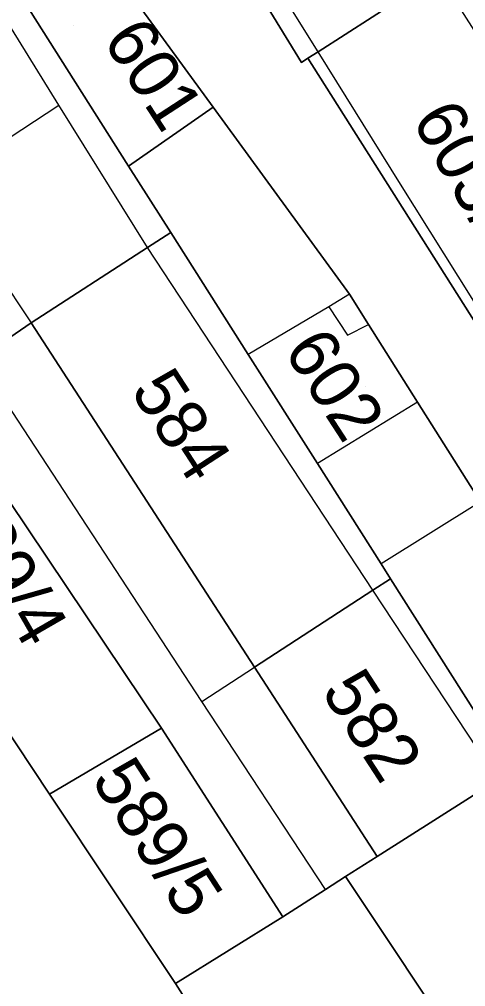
# Model space of a CAD drawing. Extents: x -263943 to -261149, y -1236934 to -1230686.
# Drawn here: x -262636.48 to -262618.87, y -1235464.18 to -1235426.02 of the extents above; entities that cross this region are included whole.
import ezdxf

# ---------------------------------------------------------------- set-up
doc = ezdxf.new("R2010")
doc.units = 0
for name, color, linetype in [('body_kn', 7, 'Continuous'), ('kladpar_druhypozemkov', 7, 'Continuous'), ('kladpar_hranice', 7, 'Continuous'), ('kladpar_parcelnecisla', 7, 'Continuous'), ('kladpar_plochy', 7, 'Continuous'), ('zappar_hrandruhpozemk', 7, 'Continuous')]:
    doc.layers.add(name, color=color, linetype=linetype)

msp = doc.modelspace()

# ---------------------------------------------------------------- linework, layer by layer
at = {"layer": 'body_kn'}
for p, q in [((-262625.1, -1235427.56), (-262625.1, -1235427.56)), ((-262625.1, -1235427.56), (-262625.1, -1235427.56)), ((-262624.69, -1235427.3), (-262624.69, -1235427.3)), ((-262624.69, -1235427.3), (-262624.69, -1235427.3)), ((-262625.35, -1235427.73), (-262625.35, -1235427.73)), ((-262634.92, -1235429.41), (-262634.92, -1235429.41)), ((-262634.92, -1235429.41), (-262634.92, -1235429.41)), ((-262628.83, -1235429.49), (-262628.83, -1235429.49)), ((-262632.17, -1235431.81), (-262632.17, -1235431.81)), ((-262621.44, -1235432.52), (-262621.44, -1235432.52)), ((-262630.51, -1235434.43), (-262630.51, -1235434.43)), ((-262631.43, -1235435.03), (-262631.43, -1235435.03)), ((-262631.43, -1235435.03), (-262631.43, -1235435.03)), ((-262623.46, -1235436.87), (-262623.46, -1235436.87)), ((-262623.46, -1235436.87), (-262623.46, -1235436.87)), ((-262624.27, -1235437.36), (-262624.27, -1235437.36)), ((-262636.01, -1235438), (-262636.01, -1235438)), ((-262636.01, -1235438), (-262636.01, -1235438)), ((-262622.71, -1235438.06), (-262622.71, -1235438.06)), ((-262623.54, -1235438.48), (-262623.54, -1235438.48)), ((-262627.45, -1235439.25), (-262627.45, -1235439.25)), ((-262620.77, -1235441.13), (-262620.77, -1235441.13)), ((-262620.77, -1235441.13), (-262620.77, -1235441.13)), ((-262624.72, -1235443.55), (-262624.72, -1235443.55)), ((-262622.21, -1235447.5), (-262622.21, -1235447.5)), ((-262621.84, -1235448.09), (-262621.84, -1235448.09)), ((-262622.53, -1235448.54), (-262622.53, -1235448.54)), ((-262622.53, -1235448.54), (-262622.53, -1235448.54)), ((-262627.21, -1235451.58), (-262627.21, -1235451.58)), ((-262629.28, -1235452.93), (-262629.28, -1235452.93)), ((-262629.28, -1235452.93), (-262629.28, -1235452.93)), ((-262630.87, -1235453.99), (-262630.87, -1235453.99)), ((-262630.87, -1235453.99), (-262630.87, -1235453.99)), ((-262635.29, -1235456.59), (-262635.29, -1235456.59)), ((-262622.37, -1235459.05), (-262622.37, -1235459.05)), ((-262623.62, -1235459.84), (-262623.62, -1235459.84)), ((-262624.41, -1235460.35), (-262624.41, -1235460.35)), ((-262624.41, -1235460.35), (-262624.41, -1235460.35)), ((-262626.09, -1235461.43), (-262626.09, -1235461.43)), ((-262630.32, -1235464.06), (-262630.32, -1235464.06))]:
    msp.add_line(p, q, dxfattribs=at)
at = {"layer": 'kladpar_druhypozemkov'}
for p, q in [((-262634.33, -1235426.28), (-262634.33, -1235426.28)), ((-262622.81, -1235440.51), (-262622.81, -1235440.51)), ((-262629.64, -1235441.26), (-262629.64, -1235441.26)), ((-262621.9, -1235453.07), (-262621.9, -1235453.07)), ((-262629.83, -1235458.59), (-262629.83, -1235458.59))]:
    msp.add_line(p, q, dxfattribs=at)
at = {"layer": 'kladpar_hranice'}
for points in [[(-262620.43, -1235424.56), (-262624.69, -1235427.3), (-262625.1, -1235427.56), (-262625.35, -1235427.73), (-262629.02, -1235421.73), (-262628.41, -1235421.34), (-262631.9, -1235415.74), (-262627.63, -1235413.08), (-262627.16, -1235412.79), (-262626, -1235414.63), (-262624.3, -1235417.32), (-262623.67, -1235418.32), (-262619.94, -1235424.25), (-262620.43, -1235424.56)], [(-262636.01, -1235438), (-262627.21, -1235451.58), (-262622.37, -1235459.05), (-262623.62, -1235459.84), (-262624.41, -1235460.35), (-262626.09, -1235461.43), (-262630.87, -1235453.99), (-262639.9, -1235440.54), (-262646.44, -1235430.9), (-262647.42, -1235429.46), (-262649.53, -1235426.34), (-262654.15, -1235418.49)], [(-262636.11, -1235425.61), (-262632.17, -1235431.81), (-262630.51, -1235434.43), (-262631.43, -1235435.03), (-262636.01, -1235438), (-262636.85, -1235438.57), (-262640.83, -1235432.46), (-262646.14, -1235424.3), (-262645.46, -1235423.87), (-262640.3, -1235420.73), (-262639.54, -1235420.22), (-262639.28, -1235420.62), (-262637.1, -1235424.06), (-262636.11, -1235425.61)], [(-262629.02, -1235421.73), (-262625.35, -1235427.73), (-262625.1, -1235427.56)], [(-262633, -1235423.77), (-262628.83, -1235429.49), (-262632.17, -1235431.81), (-262636.11, -1235425.61), (-262633, -1235423.77)], [(-262618.29, -1235445.06), (-262620.77, -1235441.13), (-262622.71, -1235438.06), (-262623.46, -1235436.87), (-262628.83, -1235429.49), (-262633, -1235423.77)], [(-262646.14, -1235424.3), (-262640.83, -1235432.46), (-262636.85, -1235438.57), (-262636.01, -1235438)], [(-262616.32, -1235441.43), (-262625.1, -1235427.56), (-262624.69, -1235427.3), (-262620.43, -1235424.56), (-262619.94, -1235424.25), (-262616.95, -1235428.96), (-262616.65, -1235429.43), (-262614.66, -1235432.56), (-262611.08, -1235438.2), (-262615.99, -1235441.26), (-262616.32, -1235441.43)], [(-262625.1, -1235427.56), (-262616.32, -1235441.43)], [(-262618.29, -1235445.06), (-262612.04, -1235454.96), (-262615.93, -1235457.43), (-262617.04, -1235455.65), (-262621.84, -1235448.09), (-262622.21, -1235447.5), (-262624.72, -1235443.55), (-262627.45, -1235439.25), (-262630.51, -1235434.43), (-262632.17, -1235431.81), (-262628.83, -1235429.49), (-262623.46, -1235436.87), (-262622.71, -1235438.06), (-262620.77, -1235441.13), (-262618.29, -1235445.06)], [(-262622.53, -1235448.54), (-262627.21, -1235451.58), (-262636.01, -1235438), (-262631.43, -1235435.03), (-262630.51, -1235434.43), (-262627.45, -1235439.25), (-262624.72, -1235443.55), (-262622.21, -1235447.5), (-262621.84, -1235448.09), (-262622.53, -1235448.54)], [(-262640.12, -1235448.92), (-262641.92, -1235445.88), (-262643.62, -1235443.01), (-262639.9, -1235440.54), (-262630.87, -1235453.99), (-262635.29, -1235456.59), (-262637.91, -1235452.65), (-262640.12, -1235448.92)], [(-262617.61, -1235456.02), (-262622.37, -1235459.05), (-262627.21, -1235451.58), (-262622.53, -1235448.54), (-262621.84, -1235448.09), (-262617.04, -1235455.65), (-262617.61, -1235456.02)], [(-262623.16, -1235475.31), (-262619.84, -1235480.29), (-262625.58, -1235487.16), (-262631.24, -1235491.49), (-262633.09, -1235488.74), (-262638.06, -1235481.35), (-262646.16, -1235469.01), (-262651.45, -1235461.06), (-262646.63, -1235458.08), (-262643.58, -1235456.22), (-262637.91, -1235452.65), (-262635.29, -1235456.59), (-262630.32, -1235464.06), (-262623.16, -1235475.31)], [(-262630.87, -1235453.99), (-262626.09, -1235461.43), (-262630.32, -1235464.06), (-262635.29, -1235456.59), (-262630.87, -1235453.99)], [(-262587.55, -1235511.19), (-262589.17, -1235511.95), (-262589.39, -1235511.61), (-262609.32, -1235481.29), (-262623.62, -1235459.84), (-262622.37, -1235459.05), (-262617.61, -1235456.02), (-262617.04, -1235455.65), (-262615.93, -1235457.43), (-262611.93, -1235463.77), (-262603.06, -1235477.63), (-262581.85, -1235508.5), (-262574.17, -1235520.91), (-262579.53, -1235523.52), (-262587.55, -1235511.19)], [(-262624.41, -1235460.35), (-262623.62, -1235459.84), (-262609.32, -1235481.29), (-262589.39, -1235511.61), (-262596.25, -1235515.41), (-262600.46, -1235508.52), (-262605.62, -1235500.09), (-262619.84, -1235480.29), (-262623.16, -1235475.31), (-262630.32, -1235464.06), (-262626.09, -1235461.43), (-262624.41, -1235460.35)]]:
    msp.add_lwpolyline(points, dxfattribs=at)
at = {"layer": 'kladpar_plochy'}
for points in [[(-262620.43, -1235424.56), (-262624.69, -1235427.3), (-262625.1, -1235427.56), (-262625.35, -1235427.73), (-262629.02, -1235421.73), (-262628.41, -1235421.34), (-262631.9, -1235415.74), (-262627.63, -1235413.08), (-262627.16, -1235412.79), (-262626, -1235414.63), (-262624.3, -1235417.32), (-262623.67, -1235418.32), (-262619.94, -1235424.25)], [(-262636.11, -1235425.61), (-262632.17, -1235431.81), (-262630.51, -1235434.43), (-262631.43, -1235435.03), (-262636.01, -1235438), (-262636.85, -1235438.57), (-262640.83, -1235432.46), (-262646.14, -1235424.3), (-262645.46, -1235423.87), (-262640.3, -1235420.73), (-262639.54, -1235420.22), (-262639.28, -1235420.62), (-262637.1, -1235424.06)], [(-262633, -1235423.77), (-262628.83, -1235429.49), (-262632.17, -1235431.81), (-262636.11, -1235425.61)], [(-262616.32, -1235441.43), (-262625.1, -1235427.56), (-262624.69, -1235427.3), (-262620.43, -1235424.56), (-262619.94, -1235424.25), (-262616.95, -1235428.96), (-262616.65, -1235429.43), (-262614.66, -1235432.56), (-262611.08, -1235438.2), (-262615.99, -1235441.26)], [(-262618.29, -1235445.06), (-262612.04, -1235454.96), (-262615.93, -1235457.43), (-262617.04, -1235455.65), (-262621.84, -1235448.09), (-262622.21, -1235447.5), (-262624.72, -1235443.55), (-262627.45, -1235439.25), (-262630.51, -1235434.43), (-262632.17, -1235431.81), (-262628.83, -1235429.49), (-262623.46, -1235436.87), (-262622.71, -1235438.06), (-262620.77, -1235441.13)], [(-262622.53, -1235448.54), (-262627.21, -1235451.58), (-262636.01, -1235438), (-262631.43, -1235435.03), (-262630.51, -1235434.43), (-262627.45, -1235439.25), (-262624.72, -1235443.55), (-262622.21, -1235447.5), (-262621.84, -1235448.09)], [(-262640.12, -1235448.92), (-262641.92, -1235445.88), (-262643.62, -1235443.01), (-262639.9, -1235440.54), (-262630.87, -1235453.99), (-262635.29, -1235456.59), (-262637.91, -1235452.65)], [(-262617.61, -1235456.02), (-262622.37, -1235459.05), (-262627.21, -1235451.58), (-262622.53, -1235448.54), (-262621.84, -1235448.09), (-262617.04, -1235455.65)], [(-262623.16, -1235475.31), (-262619.84, -1235480.29), (-262625.58, -1235487.16), (-262631.24, -1235491.49), (-262633.09, -1235488.74), (-262638.06, -1235481.35), (-262646.16, -1235469.01), (-262651.45, -1235461.06), (-262646.63, -1235458.08), (-262643.58, -1235456.22), (-262637.91, -1235452.65), (-262635.29, -1235456.59), (-262630.32, -1235464.06)], [(-262630.87, -1235453.99), (-262626.09, -1235461.43), (-262630.32, -1235464.06), (-262635.29, -1235456.59)], [(-262587.55, -1235511.19), (-262589.17, -1235511.95), (-262589.39, -1235511.61), (-262609.32, -1235481.29), (-262623.62, -1235459.84), (-262622.37, -1235459.05), (-262617.61, -1235456.02), (-262617.04, -1235455.65), (-262615.93, -1235457.43), (-262611.93, -1235463.77), (-262603.06, -1235477.63), (-262581.85, -1235508.5), (-262574.17, -1235520.91), (-262579.53, -1235523.52)], [(-262624.41, -1235460.35), (-262623.62, -1235459.84), (-262609.32, -1235481.29), (-262589.39, -1235511.61), (-262596.25, -1235515.41), (-262600.46, -1235508.52), (-262605.62, -1235500.09), (-262619.84, -1235480.29), (-262623.16, -1235475.31), (-262630.32, -1235464.06), (-262626.09, -1235461.43)]]:
    msp.add_lwpolyline(points, close=True, dxfattribs=at)
for points in [[(-262646.14, -1235424.3), (-262640.83, -1235432.46), (-262636.85, -1235438.57), (-262636.01, -1235438), (-262627.21, -1235451.58), (-262622.37, -1235459.05), (-262623.62, -1235459.84), (-262624.41, -1235460.35), (-262626.09, -1235461.43), (-262630.87, -1235453.99), (-262639.9, -1235440.54), (-262646.44, -1235430.9), (-262647.42, -1235429.46), (-262649.53, -1235426.34), (-262654.15, -1235418.49)], [(-262629.02, -1235421.73), (-262625.35, -1235427.73), (-262625.1, -1235427.56), (-262616.32, -1235441.43)], [(-262618.29, -1235445.06), (-262620.77, -1235441.13), (-262622.71, -1235438.06), (-262623.46, -1235436.87), (-262628.83, -1235429.49), (-262633, -1235423.77)]]:
    msp.add_lwpolyline(points, dxfattribs=at)
at = {"layer": 'zappar_hrandruhpozemk'}
for p, q in [((-262634.92, -1235429.41), (-262640.3, -1235420.73)), ((-262624.69, -1235427.3), (-262628.41, -1235421.34)), ((-262621.44, -1235432.52), (-262624.69, -1235427.3)), ((-262639.67, -1235432.53), (-262634.92, -1235429.41)), ((-262631.43, -1235435.03), (-262634.92, -1235429.41)), ((-262639.67, -1235432.53), (-262636.01, -1235438)), ((-262615.99, -1235441.26), (-262621.44, -1235432.52)), ((-262622.53, -1235448.54), (-262631.43, -1235435.03)), ((-262623.46, -1235436.87), (-262624.27, -1235437.36)), ((-262624.27, -1235437.36), (-262627.45, -1235439.25)), ((-262624.27, -1235437.36), (-262623.54, -1235438.48)), ((-262623.54, -1235438.48), (-262622.71, -1235438.06)), ((-262620.77, -1235441.13), (-262624.72, -1235443.55)), ((-262618.29, -1235445.06), (-262622.21, -1235447.5)), ((-262617.61, -1235456.02), (-262622.53, -1235448.54)), ((-262629.28, -1235452.93), (-262627.21, -1235451.58))]:
    msp.add_line(p, q, dxfattribs=at)
msp.add_lwpolyline([(-262624.41, -1235460.35), (-262629.28, -1235452.93), (-262638.12, -1235439.44)], dxfattribs=at)

# ---------------------------------------------------------------- texts
at = {"layer": 'kladpar_parcelnecisla'}
for s, rotation, p in [('601', 303, (-262633.225, -1235426.844)), ('603/1', 300, (-262621.028, -1235429.991)), ('602', 303, (-262626.085, -1235439.087)), ('584', 303, (-262632.128, -1235440.674)), ('589/4', 300, (-262639.559, -1235445.127)), ('582', 303, (-262624.605, -1235452.531)), ('589/5', 303, (-262633.676, -1235456.018))]:
    msp.add_text(s, height=2, rotation=rotation, dxfattribs=at).set_placement(p)

doc.saveas('drawing.dxf')
